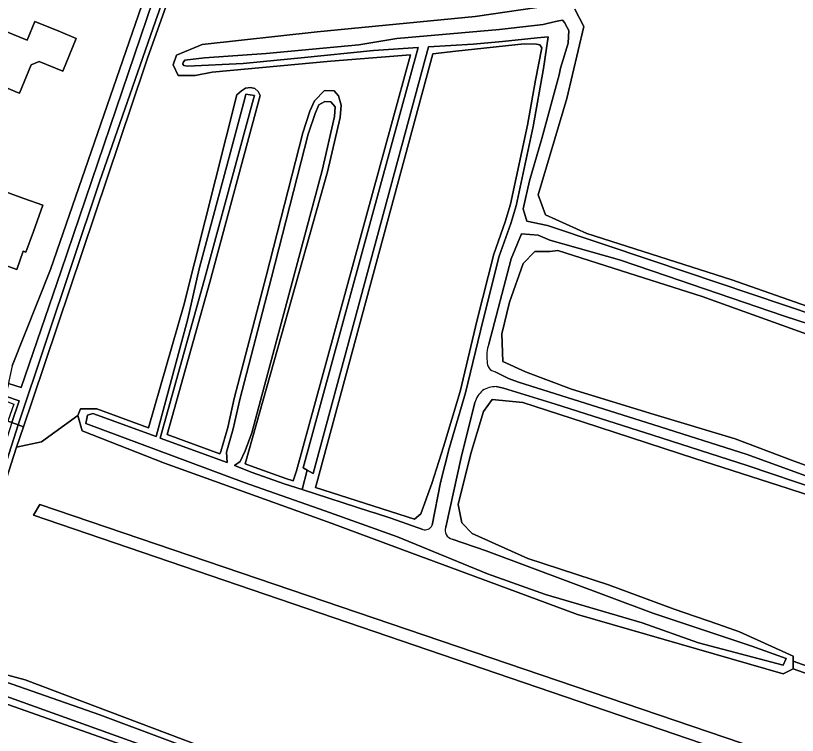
# Model space of a CAD drawing. Extents: x 163426 to 164192, y 380329 to 381641.
# Drawn here: x 163885.2 to 164026.1, y 380767 to 380896.8 of the extents above; entities that cross this region are included whole.
import ezdxf

# ---------------------------------------------------------------- set-up
doc = ezdxf.new("R2010")
doc.units = 0
for name, color, linetype in [('IMGEO_Erf', 7, 'Continuous'), ('IMGEO_Grasland_agrarisch', 7, 'Continuous'), ('IMGEO_Greppel_droge_sloot', 7, 'Continuous'), ('IMGEO_Loofbos', 7, 'Continuous'), ('IMGEO_Oever', 7, 'Continuous'), ('IMGEO_Pand', 7, 'Continuous'), ('IMGEO_Stuw', 7, 'Continuous'), ('IMGEO_Waterloop', 7, 'Continuous')]:
    doc.layers.add(name, color=color, linetype=linetype)

msp = doc.modelspace()

# ---------------------------------------------------------------- linework, layer by layer
at = {"layer": 'IMGEO_Erf'}
msp.add_lwpolyline([(163884.57, 380833.66), (163891.49, 380851.02), (163921.54, 380938.09), (163905.68, 380943.49), (163883.08, 380951.12), (163882.78, 380949.64), (163883.9, 380949.3), (163883.85, 380949.07), (163900.12, 380943.64), (163901.32, 380943.24)], dxfattribs=at)
for points in [[(163879.62, 380895.54), (163887.31, 380892.42), (163888.67, 380895.76), (163893.3, 380893.88), (163896.11, 380892.73), (163893.7, 380886.81), (163889.42, 380888.55), (163888.01, 380887.97), (163885.89, 380882.85), (163885.57, 380882.98), (163880.95, 380884.89), (163881.63, 380886.54), (163877.01, 380888.4), (163876.22, 380886.48), (163875.98, 380886.57)], [(163883.12, 380866.18), (163883.01, 380865.89), (163882.63, 380866.02), (163882.41, 380865.4), (163886.69, 380863.85), (163890.11, 380862.62), (163888.42, 380857.92), (163887.06, 380854.15), (163886.59, 380854.33), (163885.4, 380851.03), (163880.88, 380852.67), (163882.07, 380855.96), (163875.49, 380858.34), (163876.34, 380860.69), (163874.45, 380861.38), (163874.08, 380860.34), (163870.32, 380861.71), (163870.85, 380863.16), (163872.57, 380867.85), (163876.35, 380866.5), (163876.19, 380866.06), (163878.04, 380865.36), (163878.9, 380867.7)]]:
    msp.add_lwpolyline(points, close=True, dxfattribs=at)
at = {"layer": 'IMGEO_Grasland_agrarisch'}
for points in [[(163926.15, 380937.37), (163908.96, 380889.16), (163908.48, 380887.73), (163888.24, 380827.51), (163886.61, 380822.68), (163885.37, 380818.99), (163889.84, 380819.99), (163896.44, 380824.69), (163896.88, 380825.91), (163899.86, 380825.91), (163909.16, 380822.51), (163915.53, 380844.59), (163925.06, 380882.57), (163925.89, 380883.28), (163926.65, 380883.74), (163927.5, 380883.86), (163928.28, 380883.66), (163928.89, 380883.17), (163929.29, 380882.42), (163920.17, 380848.79), (163912.52, 380821.28), (163922.03, 380817.8), (163922.19, 380818.22), (163923.44, 380822.58), (163924.59, 380827.81), (163930.35, 380849.84), (163936.95, 380875.72), (163938.2, 380879.58), (163939.07, 380881.49), (163940.87, 380883.32), (163942.62, 380883.26), (163943.41, 380882.38), (163943.85, 380880.71), (163943.68, 380878.48), (163941.42, 380868.66), (163926.58, 380816.02), (163928.2, 380815.37), (163933.92, 380813.37), (163935.23, 380812.94), (163935.82, 380814.76), (163956.34, 380889.76), (163942.03, 380888.6), (163920.6, 380886.64), (163917.57, 380886.01), (163914.47, 380886.01), (163913.61, 380887.98), (163914.22, 380889.68), (163918.83, 380891.63), (163939.55, 380893.9), (163968.01, 380896.7), (163982.03, 380898.72)], [(163985.97, 380898.01), (163987.58, 380894.88), (163984.55, 380881.87), (163979.34, 380864.53), (163980.68, 380860.9), (163988.14, 380857.54), (164014.23, 380849.21), (164030.15, 380843.58)], [(164027.79, 380839.41), (164008.92, 380846.15), (163995.7, 380850.37), (163982.89, 380854.46), (163981.48, 380854.27), (163978.74, 380854.27), (163976.66, 380852.15), (163974.22, 380845.17), (163972.81, 380839.45), (163973, 380834.47), (163977.05, 380832.62), (163985.36, 380829.48), (164000.25, 380824.89), (164014.83, 380820.52), (164025.03, 380816.67), (164048, 380808.22)], [(164042.25, 380805.73), (164024.39, 380811.53), (164007.59, 380816.99), (163987.56, 380823.5), (163976.57, 380827.07), (163971.08, 380827.62), (163969.51, 380825.46), (163967.24, 380817.85), (163964.92, 380808.65), (163965.59, 380805.36), (163967.47, 380803.43), (163977.52, 380798.92), (163992.01, 380794.17), (164003.86, 380789.81), (164011.72, 380787.06), (164015.65, 380785.68), (164025.34, 380781.33), (164025.34, 380780.41), (164050.5, 380771.47)], [(164044.95, 380752.93), (164051.42, 380769.76), (164050.07, 380770.24), (164025.34, 380779.03), (164023.5, 380778.15), (163986.44, 380788.83), (163972.01, 380794.19), (163956.62, 380799.91), (163942.06, 380805.33), (163912.01, 380816.1), (163897.18, 380821.94), (163896.44, 380824.69), (163889.84, 380819.99), (163885.37, 380818.99), (163870.55, 380772.74), (163862.61, 380749.76)]]:
    msp.add_lwpolyline(points, dxfattribs=at)
for points in [[(163976.81, 380891.75), (163964.5, 380890.44), (163960.38, 380889.92), (163939.49, 380812.57), (163939.23, 380811.73), (163957.06, 380806.03), (163958.23, 380807.01), (163960.23, 380812.47), (163962.32, 380819.06), (163965.28, 380829.07), (163968.36, 380841.99), (163971.36, 380853.79), (163973.43, 380859.65), (163974.39, 380862.81), (163977.46, 380877.05), (163978.91, 380885.19), (163980.01, 380891.04), (163979.65, 380891.54), (163979.08, 380891.69)], [(163889.56, 380808.66), (164019.08, 380764.63), (164018.6, 380762.23), (163888.44, 380806.74)], [(163877.91, 380779.48), (163886.93, 380777.06), (164017.54, 380727.62), (164017.06, 380725.53), (163876.62, 380775.13)]]:
    msp.add_lwpolyline(points, close=True, dxfattribs=at)
at = {"layer": 'IMGEO_Greppel_droge_sloot'}
for points in [[(164029.61, 380842.62), (164000, 380852.6), (163981.07, 380858.97), (163977.35, 380859.75), (163976.64, 380861.99), (163977.78, 380867.06), (163980.05, 380874.67), (163983.12, 380886.15), (163983.38, 380887.38), (163984.78, 380891.85), (163984.87, 380894.14), (163984.6, 380894.66), (163984.11, 380895.59), (163983.76, 380895.99), (163983.07, 380895.89), (163982.49, 380895.76), (163980.24, 380895.23), (163972.42, 380894.31), (163953.88, 380892.68), (163947.03, 380891.56), (163930.38, 380890), (163919.25, 380889.24), (163915.71, 380888.82), (163915.37, 380888.36), (163915.35, 380888.06), (163915.49, 380887.85), (163916.17, 380887.72), (163926.2, 380888.19), (163929.9, 380888.56), (163936.67, 380889.24), (163949.68, 380890.53), (163957.76, 380891.08), (163937.01, 380815.26), (163937.73, 380814.86), (163938.81, 380814.23), (163959.59, 380891.19), (163967.63, 380891.66), (163972.92, 380892.18), (163979.19, 380892.81), (163981.16, 380893), (163980.35, 380887.31), (163978.48, 380876.85), (163975.41, 380862.55), (163974.42, 380859.32), (163972.36, 380853.48), (163969.37, 380841.74), (163966.29, 380828.8), (163963.33, 380818.78), (163961.74, 380812.63), (163960.26, 380804.91)], [(163936.81, 380811.36), (163933.6, 380812.4), (163927.84, 380814.41), (163924.62, 380815.71), (163925.65, 380816.44), (163926.54, 380818.36), (163927.76, 380821.62), (163940.43, 380868.91), (163942.67, 380878.64), (163942.8, 380880.36), (163942.03, 380881.26), (163940.94, 380881.32), (163939.85, 380880.75), (163939.15, 380879.21), (163937.93, 380875.44), (163931.34, 380849.59), (163925.58, 380827.58), (163924.43, 380822.33), (163923.22, 380818.1), (163923.33, 380816.23), (163911.28, 380820.64), (163919.19, 380849.06), (163928.08, 380881.85), (163928.23, 380882.41), (163926.7, 380882.66), (163926.56, 380882.1), (163923.95, 380872.19), (163918.26, 380851.14), (163916.21, 380842.18), (163910.51, 380820.93), (163899.09, 380825.1), (163898.13, 380824.78), (163898.01, 380824.15), (163897.85, 380823.28), (163926.38, 380812.63), (163940.93, 380807.53), (163954.02, 380802.82), (163970.26, 380796.17), (163980.67, 380792.44), (163998.12, 380787.3), (164008.26, 380783.72), (164023.52, 380779.68), (164024.02, 380780.88), (164017.84, 380783.11), (164000, 380789.05), (163970.01, 380800.33), (163963.87, 380802.44)], [(163970.48, 380837.59), (163974.51, 380852.99), (163976.37, 380857.45), (163979.36, 380857.25), (163981.47, 380856.34), (163994.01, 380852.79), (164000, 380850.75), (164023.57, 380842.72), (164045.2, 380835.66)], [(163971.82, 380829.92), (163973.12, 380829.65), (163982.49, 380826.79), (164000, 380821.18), (164017.05, 380815.72), (164030.19, 380811.28), (164055.52, 380802.98), (164056.44, 380803.17), (164056.72, 380803.6), (164054.74, 380804.97), (164041.79, 380808.78), (164034.03, 380811.47), (164017.04, 380817.7), (164000, 380823.08), (163975.79, 380830.72), (163974.04, 380831.38), (163971.61, 380832.61)], [(163962.7, 380804.58), (163965.5, 380817.16), (163967.97, 380827.09)], [(163958.58, 380804.16), (163952.84, 380806.18), (163950.04, 380807.09), (163949.01, 380807.42), (163936.81, 380811.36)]]:
    msp.add_lwpolyline(points, dxfattribs=at)
msp.add_lwpolyline([(164018.6, 380762.23), (164019.08, 380764.63), (163889.56, 380808.66), (163888.44, 380806.74)], close=True, dxfattribs=at)
for centre, radius, start, end in [((163976.26, 380835.44), 6.17, 159.5621, 188.7155), ((163971.92, 380834.34), 1.76, 174.7542, 259.9264), ((163971.79, 380825.22), 4.7, 89.7274, 121.5468), ((163972.41, 380825.77), 4.63, 131.6687, 163.4928), ((163958.96, 380805.56), 1.45, 254.667, 333.3463), ((163964.17, 380803.99), 1.58, 158.462, 259.209)]:
    msp.add_arc(centre, radius, start, end, dxfattribs=at)
at = {"layer": 'IMGEO_Loofbos'}
msp.add_lwpolyline([(164057.99, 380767.43), (164058.44, 380768.64), (164050.5, 380771.47), (164025.34, 380780.41), (164025.34, 380779.03), (164050.07, 380770.24), (164051.42, 380769.76)], close=True, dxfattribs=at)
at = {"layer": 'IMGEO_Oever'}
for points in [[(163923.14, 380938.5), (163921.83, 380938.95), (163921.54, 380938.09), (163891.49, 380851.02), (163884.57, 380833.66), (163883.98, 380830.89), (163883.9, 380830.51), (163886.19, 380829.76), (163893.42, 380850.83)], [(163926.15, 380937.37), (163925.5, 380938.35), (163919.12, 380920.48), (163910.38, 380895.84), (163900.32, 380866.85), (163885.64, 380823.04), (163886.61, 380822.68), (163888.24, 380827.51), (163908.48, 380887.73), (163908.96, 380889.16)], [(163976.81, 380891.75), (163979.08, 380891.69), (163979.65, 380891.54), (163980.01, 380891.04), (163978.91, 380885.19), (163977.46, 380877.05), (163974.39, 380862.81), (163973.43, 380859.65), (163971.36, 380853.79), (163968.36, 380841.99), (163965.28, 380829.07), (163962.32, 380819.06), (163960.23, 380812.47), (163958.23, 380807.01), (163957.06, 380806.03), (163939.23, 380811.73), (163939.49, 380812.57), (163960.38, 380889.92), (163964.5, 380890.44)], [(163883.41, 380828.23), (163883.23, 380827.4), (163884.88, 380826.75), (163883.83, 380823.71), (163884.5, 380823.46), (163885.85, 380827.34)], [(163877.91, 380779.48), (163876.62, 380775.13), (164017.06, 380725.53), (164017.54, 380727.62), (163886.93, 380777.06)], [(163878.68, 380775.8), (163879.51, 380778.01), (163900.38, 380770.75), (163946.24, 380753.57), (163994.9, 380735.48), (164016.64, 380727.33), (164016.51, 380726.44), (163990.06, 380735.91), (163941.78, 380753.15)]]:
    msp.add_lwpolyline(points, close=True, dxfattribs=at)
for points in [[(163982.03, 380898.72), (163968.01, 380896.7), (163939.55, 380893.9), (163918.83, 380891.63), (163914.22, 380889.68), (163913.61, 380887.98), (163914.47, 380886.01), (163917.57, 380886.01), (163920.6, 380886.64), (163942.03, 380888.6), (163956.34, 380889.76), (163935.82, 380814.76), (163935.23, 380812.94), (163933.92, 380813.37), (163928.2, 380815.37), (163926.58, 380816.02), (163941.42, 380868.66), (163943.68, 380878.48), (163943.85, 380880.71), (163943.41, 380882.38), (163942.62, 380883.26), (163940.87, 380883.32), (163939.07, 380881.49), (163938.2, 380879.58), (163936.95, 380875.72), (163930.35, 380849.84), (163924.59, 380827.81), (163923.44, 380822.58), (163922.19, 380818.22), (163922.03, 380817.8), (163912.52, 380821.28), (163920.17, 380848.79), (163929.29, 380882.42), (163928.89, 380883.17), (163928.28, 380883.66), (163927.5, 380883.86), (163926.65, 380883.74), (163925.89, 380883.28), (163925.06, 380882.57), (163915.53, 380844.59), (163909.16, 380822.51), (163899.86, 380825.91), (163896.88, 380825.91), (163896.44, 380824.69), (163897.18, 380821.94), (163912.01, 380816.1), (163942.06, 380805.33), (163956.62, 380799.91), (163972.01, 380794.19), (163986.44, 380788.83), (164023.5, 380778.15), (164025.34, 380779.03), (164025.34, 380780.41), (164025.34, 380781.33), (164015.65, 380785.68), (164011.72, 380787.06), (164003.86, 380789.81), (163992.01, 380794.17), (163977.52, 380798.92), (163967.47, 380803.43), (163965.59, 380805.36), (163964.92, 380808.65), (163967.24, 380817.85), (163969.51, 380825.46), (163971.08, 380827.62), (163976.57, 380827.07), (163987.56, 380823.5), (164007.59, 380816.99), (164024.39, 380811.53), (164042.25, 380805.73)], [(164030.15, 380843.58), (164014.23, 380849.21), (163988.14, 380857.54), (163980.68, 380860.9), (163979.34, 380864.53), (163984.55, 380881.87), (163987.58, 380894.88), (163985.97, 380898.01)], [(163936.81, 380811.36), (163937.73, 380814.86), (163937.01, 380815.26), (163957.76, 380891.08), (163949.68, 380890.53), (163936.67, 380889.24), (163929.9, 380888.56), (163926.2, 380888.19), (163916.17, 380887.72), (163915.49, 380887.85), (163915.35, 380888.06), (163915.37, 380888.36), (163915.71, 380888.82), (163919.25, 380889.24), (163930.38, 380890), (163947.03, 380891.56), (163953.88, 380892.68), (163972.42, 380894.31), (163980.24, 380895.23), (163982.49, 380895.76), (163983.07, 380895.89), (163983.76, 380895.99), (163984.11, 380895.59), (163984.6, 380894.66), (163984.87, 380894.14), (163984.78, 380891.85), (163983.38, 380887.38), (163983.12, 380886.15), (163980.05, 380874.67), (163977.78, 380867.06), (163976.64, 380861.99), (163977.35, 380859.75), (163981.07, 380858.97), (164000, 380852.6), (164029.61, 380842.62)], [(163960.26, 380804.91), (163961.74, 380812.63), (163963.33, 380818.78), (163966.29, 380828.8), (163969.37, 380841.74), (163972.36, 380853.48), (163974.42, 380859.32), (163975.41, 380862.55), (163978.48, 380876.85), (163980.35, 380887.31), (163981.16, 380893), (163979.19, 380892.81), (163972.92, 380892.18), (163967.63, 380891.66), (163959.59, 380891.19), (163938.81, 380814.23), (163937.73, 380814.86)], [(163963.87, 380802.44), (163970.01, 380800.33), (164000, 380789.05), (164017.84, 380783.11), (164024.02, 380780.88), (164023.52, 380779.68), (164008.26, 380783.72), (163998.12, 380787.3), (163980.67, 380792.44), (163970.26, 380796.17), (163954.02, 380802.82), (163940.93, 380807.53), (163926.38, 380812.63), (163897.85, 380823.28), (163898.01, 380824.15), (163898.13, 380824.78), (163899.09, 380825.1), (163910.51, 380820.93), (163916.21, 380842.18), (163918.26, 380851.14), (163923.95, 380872.19), (163926.56, 380882.1), (163926.7, 380882.66), (163928.23, 380882.41), (163928.08, 380881.85), (163919.19, 380849.06), (163911.28, 380820.64), (163923.33, 380816.23), (163923.22, 380818.1), (163924.43, 380822.33), (163925.58, 380827.58), (163931.34, 380849.59), (163937.93, 380875.44), (163939.15, 380879.21), (163939.85, 380880.75), (163940.94, 380881.32), (163942.03, 380881.26), (163942.8, 380880.36), (163942.67, 380878.64), (163940.43, 380868.91), (163927.76, 380821.62), (163926.54, 380818.36), (163925.65, 380816.44), (163924.62, 380815.71), (163927.84, 380814.41), (163933.6, 380812.4), (163936.81, 380811.36)], [(164045.2, 380835.66), (164023.57, 380842.72), (164000, 380850.75), (163994.01, 380852.79), (163981.47, 380856.34), (163979.36, 380857.25), (163976.37, 380857.45), (163974.51, 380852.99), (163970.48, 380837.59)], [(164048, 380808.22), (164025.03, 380816.67), (164014.83, 380820.52), (164000.25, 380824.89), (163985.36, 380829.48), (163977.05, 380832.62), (163973, 380834.47), (163972.81, 380839.45), (163974.22, 380845.17), (163976.66, 380852.15), (163978.74, 380854.27), (163981.48, 380854.27), (163982.89, 380854.46), (163995.7, 380850.37), (164008.92, 380846.15), (164027.79, 380839.41)], [(163971.61, 380832.61), (163974.04, 380831.38), (163975.79, 380830.72), (164000, 380823.08), (164017.04, 380817.7), (164034.03, 380811.47), (164041.79, 380808.78), (164054.74, 380804.97), (164056.72, 380803.6), (164056.44, 380803.17), (164055.52, 380802.98), (164030.19, 380811.28), (164017.05, 380815.72), (164000, 380821.18), (163982.49, 380826.79), (163973.12, 380829.65), (163971.82, 380829.92)], [(163967.97, 380827.09), (163965.5, 380817.16), (163962.7, 380804.58)], [(164015.7, 380653.42), (164016.41, 380655.4), (164016.84, 380656.84), (164016.25, 380657.06), (164011.19, 380658.9), (163955.96, 380678.97), (163918.79, 380691.64), (163866.45, 380710.77), (163850.97, 380716.26), (163862.61, 380749.76), (163870.55, 380772.74), (163885.37, 380818.99), (163886.61, 380822.68), (163885.64, 380823.04), (163880.62, 380807.33), (163867.15, 380767.12), (163855.9, 380733.84), (163850.03, 380716), (163850.51, 380714.94), (163931.66, 380685.72), (163999.94, 380660.94), (164014.38, 380656.08)], [(163937.73, 380814.86), (163936.81, 380811.36), (163949.01, 380807.42), (163950.04, 380807.09), (163952.84, 380806.18), (163958.58, 380804.16)]]:
    msp.add_lwpolyline(points, dxfattribs=at)
for centre, radius, start, end in [((163976.26, 380835.44), 6.17, 159.5621, 188.7155), ((163971.92, 380834.34), 1.76, 174.7542, 259.9264), ((163971.79, 380825.22), 4.7, 89.7274, 121.5468), ((163972.41, 380825.77), 4.63, 131.6687, 163.4928), ((163958.96, 380805.56), 1.45, 254.667, 333.3463), ((163964.17, 380803.99), 1.58, 158.462, 259.209)]:
    msp.add_arc(centre, radius, start, end, dxfattribs=at)
at = {"layer": 'IMGEO_Pand'}
for points in [[(163896.11, 380892.73), (163893.3, 380893.88), (163888.67, 380895.76), (163887.31, 380892.42), (163879.62, 380895.54), (163875.98, 380886.57), (163876.22, 380886.48), (163877.01, 380888.4), (163881.63, 380886.54), (163880.95, 380884.89), (163885.57, 380882.98), (163885.89, 380882.85), (163888.01, 380887.97), (163889.42, 380888.55), (163893.7, 380886.81)], [(163886.69, 380863.85), (163882.41, 380865.4), (163882.63, 380866.02), (163883.01, 380865.89), (163883.12, 380866.18), (163878.9, 380867.7), (163878.04, 380865.36), (163876.19, 380866.06), (163876.35, 380866.5), (163872.57, 380867.85), (163870.85, 380863.16), (163870.32, 380861.71), (163874.08, 380860.34), (163874.45, 380861.38), (163876.34, 380860.69), (163875.49, 380858.34), (163882.07, 380855.96), (163880.88, 380852.67), (163885.4, 380851.03), (163886.59, 380854.33), (163887.06, 380854.15), (163888.42, 380857.92), (163890.11, 380862.62)]]:
    msp.add_lwpolyline(points, close=True, dxfattribs=at)
at = {"layer": 'IMGEO_Stuw'}
msp.add_lwpolyline([(163886.61, 380822.68), (163885.64, 380823.04), (163884.5, 380823.46), (163883.83, 380823.71)], dxfattribs=at)
at = {"layer": 'IMGEO_Waterloop'}
for points in [[(163925.5, 380938.35), (163923.91, 380940.74), (163923.14, 380938.5), (163893.42, 380850.83), (163886.19, 380829.76), (163883.9, 380830.51), (163883.41, 380828.23), (163885.85, 380827.34), (163884.5, 380823.46), (163885.64, 380823.04), (163900.32, 380866.85), (163910.38, 380895.84), (163919.12, 380920.48)], [(163878.68, 380775.8), (163941.78, 380753.15), (163990.06, 380735.91), (164016.51, 380726.44), (164016.64, 380727.33), (163994.9, 380735.48), (163946.24, 380753.57), (163900.38, 380770.75), (163879.51, 380778.01)]]:
    msp.add_lwpolyline(points, close=True, dxfattribs=at)
msp.add_lwpolyline([(164014.38, 380656.08), (163999.94, 380660.94), (163931.66, 380685.72), (163850.51, 380714.94), (163850.03, 380716), (163855.9, 380733.84), (163867.15, 380767.12), (163880.62, 380807.33), (163885.64, 380823.04), (163884.5, 380823.46), (163878.33, 380804.15), (163865.23, 380764.93), (163852.25, 380725.75), (163848.25, 380714.25), (163847.78, 380713.08)], dxfattribs=at)

doc.saveas('drawing.dxf')
